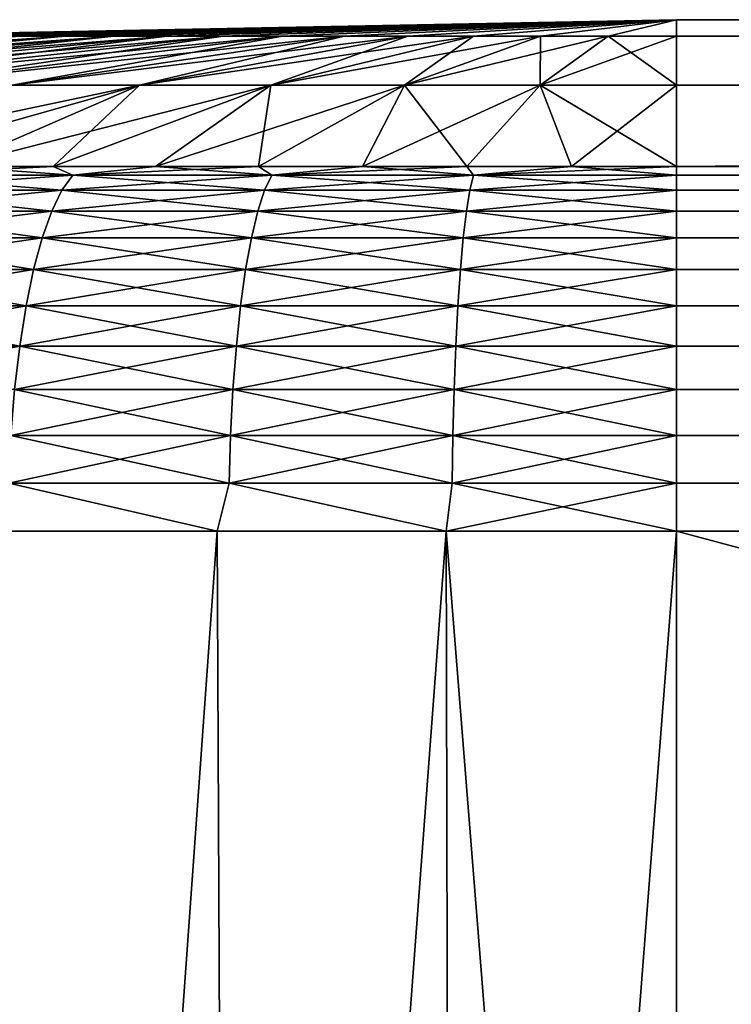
# Model space of a CAD drawing. Header units: metres. Extents: x -2 to 78, y -85 to 85.
# Tile 476 of 500: x 53.266 to 54.235, y 57.502 to 58.843. Entities that reach past the tile are written whole.
import ezdxf

# ---------------------------------------------------------------- set-up
doc = ezdxf.new("R2010")
doc.units = ezdxf.units.M
doc.layers.add('solid_20004802', color=7, linetype='CONTINUOUS')

msp = doc.modelspace()

# ---------------------------------------------------------------- linework, layer by layer
at = {"layer": 'solid_20004802'}
for points in [[(53.014221, 58.820332, -0.139199), (53.006737, 58.820332, -0.0465), (54.160625, 58.842567)], [(53.006737, 58.820332, -0.0465), (53.006737, 58.820332, 0.0465), (54.160625, 58.842567)], [(53.006737, 58.820332, 0.0465), (53.014221, 58.820332, 0.139199), (54.160625, 58.842567)], [(53.02914, 58.820332, -0.230994), (53.014221, 58.820332, -0.139199), (54.160625, 58.842567)], [(53.014221, 58.820332, 0.139199), (53.02914, 58.820332, 0.230994), (54.160625, 58.842567)], [(53.051395, 58.820332, -0.321292), (53.02914, 58.820332, -0.230994), (54.160625, 58.842567)], [(53.02914, 58.820332, 0.230994), (53.051395, 58.820332, 0.321292), (54.160625, 58.842567)], [(53.080845, 58.820332, -0.409506), (53.051395, 58.820332, -0.321292), (54.160625, 58.842567)], [(53.051395, 58.820332, 0.321292), (53.080845, 58.820332, 0.409506), (54.160625, 58.842567)], [(53.117298, 58.820332, -0.495064), (53.080845, 58.820332, -0.409506), (54.160625, 58.842567)], [(53.080845, 58.820332, 0.409506), (53.117298, 58.820332, 0.495064), (54.160625, 58.842567)], [(53.160519, 58.820332, -0.577412), (53.117298, 58.820332, -0.495064), (54.160625, 58.842567)], [(53.117298, 58.820332, 0.495064), (53.160519, 58.820332, 0.577412), (54.160625, 58.842567)], [(53.210224, 58.820332, -0.656015), (53.160519, 58.820332, -0.577412), (54.160625, 58.842567)], [(53.160519, 58.820332, 0.577412), (53.210224, 58.820332, 0.656015), (54.160625, 58.842567)], [(53.266094, 58.820332, -0.730363), (53.210224, 58.820332, -0.656015), (54.160625, 58.842567)], [(53.210224, 58.820332, 0.656015), (53.266094, 58.820332, 0.730363), (54.160625, 58.842567)], [(53.327763, 58.820332, -0.799975), (53.266094, 58.820332, -0.730363), (54.160625, 58.842567)], [(53.266094, 58.820332, 0.730363), (53.327763, 58.820332, 0.799975), (54.160625, 58.842567)], [(53.394836, 58.820332, -0.864398), (53.327763, 58.820332, -0.799975), (54.160625, 58.842567)], [(53.327763, 58.820332, 0.799975), (53.394836, 58.820332, 0.864398), (54.160625, 58.842567)], [(53.466873, 58.820332, -0.923216), (53.394836, 58.820332, -0.864398), (54.160625, 58.842567)], [(53.394836, 58.820332, 0.864398), (53.466873, 58.820332, 0.923216), (54.160625, 58.842567)], [(53.543411, 58.820332, -0.976046), (53.466873, 58.820332, -0.923216), (54.160625, 58.842567)], [(53.466873, 58.820332, 0.923216), (53.543411, 58.820332, 0.976046), (54.160625, 58.842567)], [(53.623951, 58.820332, -1.022546), (53.543411, 58.820332, -0.976046), (54.160625, 58.842567)], [(53.543411, 58.820332, 0.976046), (53.623951, 58.820332, 1.022546), (54.160625, 58.842567)], [(53.707973, 58.820332, -1.062414), (53.623951, 58.820332, -1.022546), (54.160625, 58.842567)], [(53.623951, 58.820332, 1.022546), (53.707973, 58.820332, 1.062414), (54.160625, 58.842567)], [(53.79493, 58.820332, -1.095393), (53.707973, 58.820332, -1.062414), (54.160625, 58.842567)], [(53.707973, 58.820332, 1.062414), (53.79493, 58.820332, 1.095393), (54.160625, 58.842567)], [(53.884258, 58.820332, -1.121267), (53.79493, 58.820332, -1.095393), (54.160625, 58.842567)], [(53.79493, 58.820332, 1.095393), (53.884258, 58.820332, 1.121267), (54.160625, 58.842567)], [(53.975376, 58.820332, -1.139869), (53.884258, 58.820332, -1.121267), (54.160625, 58.842567)], [(53.884258, 58.820332, 1.121267), (53.975376, 58.820332, 1.139869), (54.160625, 58.842567)], [(54.067699, 58.820332, -1.151079), (53.975376, 58.820332, -1.139869), (54.160625, 58.842567)], [(53.975376, 58.820332, 1.139869), (54.067699, 58.820332, 1.151079), (54.160625, 58.842567)], [(54.067699, 58.820332, -1.151079), (54.160625, 58.842567), (54.160625, 58.820332, -1.154824)], [(54.067699, 58.820332, 1.151079), (54.160625, 58.820332, 1.154824), (54.160625, 58.842567)], [(54.160625, 58.842567), (68.960625, 58.842567), (68.960625, 58.820332, -1.154824)], [(54.160625, 58.820332, 1.154824), (68.960625, 58.820332, 1.154824), (68.960625, 58.842567)], [(54.160625, 58.842567), (54.160625, 58.820332, 1.154824), (68.960625, 58.842567)], [(54.160625, 58.820332, -1.154824), (54.160625, 58.842567), (68.960625, 58.820332, -1.154824)], [(53.327763, 58.820332, -0.799975), (52.371994, 58.753571, -1.460372), (53.266094, 58.820332, -0.730363)], [(53.327763, 58.820332, -0.799975), (52.495304, 58.753571, -1.599561), (52.371994, 58.753571, -1.460372)], [(53.327763, 58.820332, 0.799975), (52.495304, 58.753571, 1.599561), (52.629417, 58.753571, 1.728377)], [(53.266094, 58.820332, 0.730363), (52.495304, 58.753571, 1.599561), (53.327763, 58.820332, 0.799975)], [(53.394836, 58.820332, -0.864398), (52.495304, 58.753571, -1.599561), (53.327763, 58.820332, -0.799975)], [(53.394836, 58.820332, -0.864398), (52.629417, 58.753571, -1.728377), (52.495304, 58.753571, -1.599561)], [(53.327763, 58.820332, 0.799975), (52.629417, 58.753571, 1.728377), (53.394836, 58.820332, 0.864398)], [(53.394836, 58.820332, 0.864398), (52.629417, 58.753571, 1.728377), (52.773457, 58.753571, 1.845984)], [(53.466873, 58.820332, -0.923216), (52.629417, 58.753571, -1.728377), (53.394836, 58.820332, -0.864398)], [(53.466873, 58.820332, -0.923216), (52.773457, 58.753571, -1.845984), (52.629417, 58.753571, -1.728377)], [(53.466873, 58.820332, 0.923216), (52.773457, 58.753571, 1.845984), (52.926495, 58.753571, 1.951618)], [(53.394836, 58.820332, 0.864398), (52.773457, 58.753571, 1.845984), (53.466873, 58.820332, 0.923216)], [(53.543411, 58.820332, -0.976046), (52.773457, 58.753571, -1.845984), (53.466873, 58.820332, -0.923216)], [(53.543411, 58.820332, -0.976046), (52.926495, 58.753571, -1.951618), (52.773457, 58.753571, -1.845984)], [(53.543411, 58.820332, 0.976046), (52.926495, 58.753571, 1.951618), (53.08754, 58.753571, 2.044596)], [(53.466873, 58.820332, 0.923216), (52.926495, 58.753571, 1.951618), (53.543411, 58.820332, 0.976046)], [(53.623951, 58.820332, -1.022546), (52.926495, 58.753571, -1.951618), (53.543411, 58.820332, -0.976046)], [(53.623951, 58.820332, -1.022546), (53.08754, 58.753571, -2.044596), (52.926495, 58.753571, -1.951618)], [(53.623951, 58.820332, 1.022546), (53.08754, 58.753571, 2.044596), (53.255539, 58.753571, 2.124313)], [(53.543411, 58.820332, 0.976046), (53.08754, 58.753571, 2.044596), (53.623951, 58.820332, 1.022546)], [(53.707973, 58.820332, -1.062414), (53.08754, 58.753571, -2.044596), (53.623951, 58.820332, -1.022546)], [(53.707973, 58.820332, -1.062414), (53.255539, 58.753571, -2.124313), (53.08754, 58.753571, -2.044596)], [(53.707973, 58.820332, 1.062414), (53.255539, 58.753571, 2.124313), (53.429409, 58.753571, 2.190254)], [(53.623951, 58.820332, 1.022546), (53.255539, 58.753571, 2.124313), (53.707973, 58.820332, 1.062414)], [(53.79493, 58.820332, -1.095393), (53.255539, 58.753571, -2.124313), (53.707973, 58.820332, -1.062414)], [(53.79493, 58.820332, -1.095393), (53.429409, 58.753571, -2.190254), (53.255539, 58.753571, -2.124313)], [(53.79493, 58.820332, 1.095393), (53.429409, 58.753571, 2.190254), (53.608025, 58.753571, 2.24199)], [(53.707973, 58.820332, 1.062414), (53.429409, 58.753571, 2.190254), (53.79493, 58.820332, 1.095393)], [(53.884258, 58.820332, -1.121267), (53.429409, 58.753571, -2.190254), (53.79493, 58.820332, -1.095393)], [(53.884258, 58.820332, -1.121267), (53.608025, 58.753571, -2.24199), (53.429409, 58.753571, -2.190254)], [(53.884258, 58.820332, 1.121267), (53.608025, 58.753571, 2.24199), (53.790222, 58.753571, 2.279186)], [(53.79493, 58.820332, 1.095393), (53.608025, 58.753571, 2.24199), (53.884258, 58.820332, 1.121267)], [(53.975376, 58.820332, -1.139869), (53.608025, 58.753571, -2.24199), (53.884258, 58.820332, -1.121267)], [(53.975376, 58.820332, -1.139869), (53.790222, 58.753571, -2.279186), (53.608025, 58.753571, -2.24199)], [(53.975376, 58.820332, 1.139869), (53.790222, 58.753571, 2.279186), (53.974819, 58.753571, 2.3016)], [(53.884258, 58.820332, 1.121267), (53.790222, 58.753571, 2.279186), (53.975376, 58.820332, 1.139869)], [(54.067699, 58.820332, -1.151079), (53.790222, 58.753571, -2.279186), (53.975376, 58.820332, -1.139869)], [(54.067699, 58.820332, -1.151079), (53.974819, 58.753571, -2.3016), (53.790222, 58.753571, -2.279186)], [(53.975376, 58.820332, 1.139869), (53.974819, 58.753571, 2.3016), (54.067699, 58.820332, 1.151079)], [(54.067699, 58.820332, -1.151079), (54.160625, 58.820332, -1.154824), (53.974819, 58.753571, -2.3016)], [(53.974819, 58.753571, -2.3016), (54.160625, 58.820332, -1.154824), (54.160625, 58.753571, -2.309088)], [(54.067699, 58.820332, 1.151079), (53.974819, 58.753571, 2.3016), (54.160625, 58.753571, 2.309088)], [(54.067699, 58.820332, 1.151079), (54.160625, 58.753571, 2.309088), (54.160625, 58.820332, 1.154824)], [(54.160625, 58.820332, -1.154824), (68.960625, 58.820332, -1.154824), (68.960625, 58.753571, -2.309088)], [(54.160625, 58.753571, 2.309088), (68.960625, 58.753571, 2.309088), (68.960625, 58.820332, 1.154824)], [(54.160625, 58.820332, 1.154824), (54.160625, 58.753571, 2.309088), (68.960625, 58.820332, 1.154824)], [(54.160625, 58.753571, -2.309088), (54.160625, 58.820332, -1.154824), (68.960625, 58.753571, -2.309088)], [(53.255539, 58.753571, -2.124313), (53.429409, 58.753571, -2.190254), (52.903751, 58.642647, -3.221095)], [(53.429409, 58.753571, -2.190254), (53.037933, 58.642647, -3.270283), (52.903751, 58.642647, -3.221095)], [(53.429409, 58.753571, 2.190254), (53.255539, 58.753571, 2.124313), (53.037933, 58.642647, 3.270283)], [(53.429409, 58.753571, 2.190254), (53.037933, 58.642647, 3.270283), (53.174038, 58.642647, 3.313885)], [(53.429409, 58.753571, -2.190254), (53.174038, 58.642647, -3.313885), (53.037933, 58.642647, -3.270283)], [(53.429409, 58.753571, 2.190254), (53.174038, 58.642647, 3.313885), (53.311829, 58.642647, 3.351825)], [(53.429409, 58.753571, -2.190254), (53.608025, 58.753571, -2.24199), (53.174038, 58.642647, -3.313885)], [(53.608025, 58.753571, -2.24199), (53.311829, 58.642647, -3.351825), (53.174038, 58.642647, -3.313885)], [(53.608025, 58.753571, 2.24199), (53.429409, 58.753571, 2.190254), (53.311829, 58.642647, 3.351825)], [(53.608025, 58.753571, 2.24199), (53.311829, 58.642647, 3.351825), (53.451065, 58.642647, 3.384038)], [(53.608025, 58.753571, -2.24199), (53.451065, 58.642647, -3.384038), (53.311829, 58.642647, -3.351825)], [(53.608025, 58.753571, 2.24199), (53.451065, 58.642647, 3.384038), (53.591518, 58.642647, 3.41047)], [(53.608025, 58.753571, -2.24199), (53.790222, 58.753571, -2.279186), (53.451065, 58.642647, -3.384038)], [(53.790222, 58.753571, -2.279186), (53.591518, 58.642647, -3.41047), (53.451065, 58.642647, -3.384038)], [(53.790222, 58.753571, 2.279186), (53.608025, 58.753571, 2.24199), (53.591518, 58.642647, 3.41047)], [(53.790222, 58.753571, 2.279186), (53.591518, 58.642647, 3.41047), (53.732941, 58.642647, 3.431075)], [(53.790222, 58.753571, -2.279186), (53.732941, 58.642647, -3.431075), (53.591518, 58.642647, -3.41047)], [(53.790222, 58.753571, 2.279186), (53.732941, 58.642647, 3.431075), (53.875095, 58.642647, 3.445817)], [(53.790222, 58.753571, -2.279186), (53.974819, 58.753571, -2.3016), (53.732941, 58.642647, -3.431075)], [(53.974819, 58.753571, -2.3016), (53.875095, 58.642647, -3.445817), (53.732941, 58.642647, -3.431075)], [(53.974819, 58.753571, 2.3016), (53.790222, 58.753571, 2.279186), (53.875095, 58.642647, 3.445817)], [(53.974819, 58.753571, 2.3016), (53.875095, 58.642647, 3.445817), (54.017738, 58.642647, 3.454674)], [(53.974819, 58.753571, -2.3016), (54.017738, 58.642647, -3.454674), (53.875095, 58.642647, -3.445817)], [(53.974819, 58.753571, -2.3016), (54.160625, 58.753571, -2.309088), (54.017738, 58.642647, -3.454674)], [(53.974819, 58.753571, 2.3016), (54.160625, 58.642647, 3.457627), (54.160625, 58.753571, 2.309088)], [(53.974819, 58.753571, 2.3016), (54.017738, 58.642647, 3.454674), (54.160625, 58.642647, 3.457627)], [(54.017738, 58.642647, -3.454674), (54.160625, 58.753571, -2.309088), (54.160625, 58.642647, -3.457627)], [(54.160625, 58.753571, -2.309088), (68.960625, 58.753571, -2.309088), (68.960625, 58.642647, -3.457627)], [(54.160625, 58.753571, -2.309088), (68.960625, 58.642647, -3.457627), (54.160625, 58.642647, -3.457627)], [(54.160625, 58.642647, 3.457627), (68.960625, 58.642647, 3.457627), (68.960625, 58.753571, 2.309088)], [(54.160625, 58.753571, 2.309088), (54.160625, 58.642647, 3.457627), (68.960625, 58.753571, 2.309088)], [(53.072067, 58.630707, 3.35023), (53.33828, 58.630707, 3.42531), (53.174038, 58.642647, 3.313885)], [(53.33828, 58.630707, -3.42531), (53.072067, 58.630707, -3.35023), (53.311829, 58.642647, -3.351825)], [(53.072067, 58.630707, -3.35023), (53.174038, 58.642647, -3.313885), (53.311829, 58.642647, -3.351825)], [(53.33828, 58.630707, 3.42531), (53.311829, 58.642647, 3.351825), (53.174038, 58.642647, 3.313885)], [(53.33828, 58.630707, 3.42531), (53.451065, 58.642647, 3.384038), (53.311829, 58.642647, 3.351825)], [(53.33828, 58.630707, -3.42531), (53.311829, 58.642647, -3.351825), (53.451065, 58.642647, -3.384038)], [(53.33828, 58.630707, 3.42531), (53.609562, 58.630707, 3.479271), (53.451065, 58.642647, 3.384038)], [(53.33828, 58.630707, -3.42531), (53.451065, 58.642647, -3.384038), (53.591518, 58.642647, -3.41047)], [(53.609562, 58.630707, -3.479271), (53.33828, 58.630707, -3.42531), (53.591518, 58.642647, -3.41047)], [(53.609562, 58.630707, 3.479271), (53.591518, 58.642647, 3.41047), (53.451065, 58.642647, 3.384038)], [(53.609562, 58.630707, 3.479271), (53.732941, 58.642647, 3.431075), (53.591518, 58.642647, 3.41047)], [(53.609562, 58.630707, -3.479271), (53.591518, 58.642647, -3.41047), (53.732941, 58.642647, -3.431075)], [(53.609562, 58.630707, 3.479271), (53.884243, 58.630707, 3.511781), (53.732941, 58.642647, 3.431075)], [(53.884243, 58.630707, -3.511781), (53.609562, 58.630707, -3.479271), (53.875095, 58.642647, -3.445817)], [(53.609562, 58.630707, -3.479271), (53.732941, 58.642647, -3.431075), (53.875095, 58.642647, -3.445817)], [(53.884243, 58.630707, 3.511781), (53.875095, 58.642647, 3.445817), (53.732941, 58.642647, 3.431075)], [(53.884243, 58.630707, 3.511781), (54.017738, 58.642647, 3.454674), (53.875095, 58.642647, 3.445817)], [(53.884243, 58.630707, -3.511781), (53.875095, 58.642647, -3.445817), (54.017738, 58.642647, -3.454674)], [(53.884243, 58.630707, 3.511781), (54.160625, 58.630707, 3.52264), (54.017738, 58.642647, 3.454674)], [(53.884243, 58.630707, -3.511781), (54.160625, 58.642647, -3.457627), (54.160625, 58.630707, -3.52264)], [(53.884243, 58.630707, -3.511781), (54.017738, 58.642647, -3.454674), (54.160625, 58.642647, -3.457627)], [(54.017738, 58.642647, 3.454674), (54.160625, 58.630707, 3.52264), (54.160625, 58.642647, 3.457627)], [(54.160625, 58.642647, -3.457627), (68.960625, 58.642647, -3.457627), (68.960625, 58.630707, -3.52264)], [(54.160625, 58.630707, -3.52264), (54.160625, 58.642647, -3.457627), (68.960625, 58.630707, -3.52264)], [(54.160625, 58.630707, 3.52264), (68.960625, 58.630707, 3.52264), (68.960625, 58.642647, 3.457627)], [(54.160625, 58.642647, 3.457627), (54.160625, 58.630707, 3.52264), (68.960625, 58.642647, 3.457627)], [(53.052624, 58.610268, -3.410082), (53.072067, 58.630707, -3.35023), (53.33828, 58.630707, -3.42531)], [(53.052624, 58.610268, 3.410082), (53.323589, 58.610268, 3.486502), (53.072067, 58.630707, 3.35023)], [(53.323589, 58.610268, -3.486502), (53.052624, 58.610268, -3.410082), (53.33828, 58.630707, -3.42531)], [(53.323589, 58.610268, 3.486502), (53.33828, 58.630707, 3.42531), (53.072067, 58.630707, 3.35023)], [(53.323589, 58.610268, -3.486502), (53.33828, 58.630707, -3.42531), (53.609562, 58.630707, -3.479271)], [(53.599716, 58.610268, -3.541428), (53.323589, 58.610268, -3.486502), (53.609562, 58.630707, -3.479271)], [(53.323589, 58.610268, 3.486502), (53.599716, 58.610268, 3.541428), (53.33828, 58.630707, 3.42531)], [(53.599716, 58.610268, 3.541428), (53.609562, 58.630707, 3.479271), (53.33828, 58.630707, 3.42531)], [(53.879303, 58.610268, -3.574519), (53.599716, 58.610268, -3.541428), (53.884243, 58.630707, -3.511781)], [(53.599716, 58.610268, -3.541428), (53.609562, 58.630707, -3.479271), (53.884243, 58.630707, -3.511781)], [(53.599716, 58.610268, 3.541428), (53.879303, 58.610268, 3.574519), (53.609562, 58.630707, 3.479271)], [(53.879303, 58.610268, 3.574519), (53.884243, 58.630707, 3.511781), (53.609562, 58.630707, 3.479271)], [(53.879303, 58.610268, 3.574519), (54.160625, 58.610268, 3.585572), (53.884243, 58.630707, 3.511781)], [(53.879303, 58.610268, -3.574519), (54.160625, 58.630707, -3.52264), (54.160625, 58.610268, -3.585572)], [(53.879303, 58.610268, -3.574519), (53.884243, 58.630707, -3.511781), (54.160625, 58.630707, -3.52264)], [(53.884243, 58.630707, 3.511781), (54.160625, 58.610268, 3.585572), (54.160625, 58.630707, 3.52264)], [(54.160625, 58.630707, -3.52264), (68.960625, 58.630707, -3.52264), (68.960625, 58.610268, -3.585572)], [(54.160625, 58.610268, 3.585572), (68.960625, 58.610268, 3.585572), (68.960625, 58.630707, 3.52264)], [(54.160625, 58.630707, 3.52264), (54.160625, 58.610268, 3.585572), (68.960625, 58.630707, 3.52264)], [(54.160625, 58.610268, -3.585572), (54.160625, 58.630707, -3.52264), (68.960625, 58.610268, -3.585572)], [(53.03418, 58.581699, -3.466842), (53.052624, 58.610268, -3.410082), (53.323589, 58.610268, -3.486502)], [(53.309658, 58.581699, -3.544535), (53.03418, 58.581699, -3.466842), (53.323589, 58.610268, -3.486502)], [(53.03418, 58.581699, 3.466842), (53.309658, 58.581699, 3.544535), (53.052624, 58.610268, 3.410082)], [(53.309658, 58.581699, 3.544535), (53.323589, 58.610268, 3.486502), (53.052624, 58.610268, 3.410082)], [(53.590382, 58.581699, -3.600374), (53.309658, 58.581699, -3.544535), (53.599716, 58.610268, -3.541428)], [(53.309658, 58.581699, -3.544535), (53.323589, 58.610268, -3.486502), (53.599716, 58.610268, -3.541428)], [(53.309658, 58.581699, 3.544535), (53.590382, 58.581699, 3.600374), (53.323589, 58.610268, 3.486502)], [(53.590382, 58.581699, 3.600374), (53.599716, 58.610268, 3.541428), (53.323589, 58.610268, 3.486502)], [(53.874622, 58.581699, -3.634017), (53.590382, 58.581699, -3.600374), (53.879303, 58.610268, -3.574519)], [(53.590382, 58.581699, -3.600374), (53.599716, 58.610268, -3.541428), (53.879303, 58.610268, -3.574519)], [(53.590382, 58.581699, 3.600374), (53.874622, 58.581699, 3.634017), (53.599716, 58.610268, 3.541428)], [(53.874622, 58.581699, 3.634017), (53.879303, 58.610268, 3.574519), (53.599716, 58.610268, 3.541428)], [(53.874622, 58.581699, 3.634017), (54.160625, 58.581699, 3.645254), (53.879303, 58.610268, 3.574519)], [(53.874622, 58.581699, -3.634017), (54.160625, 58.610268, -3.585572), (54.160625, 58.581699, -3.645254)], [(53.874622, 58.581699, -3.634017), (53.879303, 58.610268, -3.574519), (54.160625, 58.610268, -3.585572)], [(53.879303, 58.610268, 3.574519), (54.160625, 58.581699, 3.645254), (54.160625, 58.610268, 3.585572)], [(54.160625, 58.610268, -3.585572), (68.960625, 58.610268, -3.585572), (68.960625, 58.581699, -3.645254)], [(54.160625, 58.581699, -3.645254), (54.160625, 58.610268, -3.585572), (68.960625, 58.581699, -3.645254)], [(54.160625, 58.581699, 3.645254), (68.960625, 58.581699, 3.645254), (68.960625, 58.610268, 3.585572)], [(54.160625, 58.610268, 3.585572), (54.160625, 58.581699, 3.645254), (68.960625, 58.610268, 3.585572)], [(53.296726, 58.545498, -3.598391), (53.017063, 58.545498, -3.519518), (53.309658, 58.581699, -3.544535)], [(53.017063, 58.545498, -3.519518), (53.03418, 58.581699, -3.466842), (53.309658, 58.581699, -3.544535)], [(53.017063, 58.545498, 3.519518), (53.296726, 58.545498, 3.598391), (53.03418, 58.581699, 3.466842)], [(53.296726, 58.545498, 3.598391), (53.309658, 58.581699, 3.544535), (53.03418, 58.581699, 3.466842)], [(53.296726, 58.545498, -3.598391), (53.309658, 58.581699, -3.544535), (53.590382, 58.581699, -3.600374)], [(53.581718, 58.545498, -3.655079), (53.296726, 58.545498, -3.598391), (53.590382, 58.581699, -3.600374)], [(53.296726, 58.545498, 3.598391), (53.581718, 58.545498, 3.655079), (53.309658, 58.581699, 3.544535)], [(53.581718, 58.545498, 3.655079), (53.590382, 58.581699, 3.600374), (53.309658, 58.581699, 3.544535)], [(53.870277, 58.545498, -3.689232), (53.581718, 58.545498, -3.655079), (53.874622, 58.581699, -3.634017)], [(53.581718, 58.545498, -3.655079), (53.590382, 58.581699, -3.600374), (53.874622, 58.581699, -3.634017)], [(53.581718, 58.545498, 3.655079), (53.870277, 58.545498, 3.689232), (53.590382, 58.581699, 3.600374)], [(53.870277, 58.545498, 3.689232), (53.874622, 58.581699, 3.634017), (53.590382, 58.581699, 3.600374)], [(53.870277, 58.545498, -3.689232), (53.874622, 58.581699, -3.634017), (54.160625, 58.581699, -3.645254)], [(53.870277, 58.545498, 3.689232), (54.160625, 58.545498, 3.70064), (53.874622, 58.581699, 3.634017)], [(53.870277, 58.545498, -3.689232), (54.160625, 58.581699, -3.645254), (54.160625, 58.545498, -3.70064)], [(53.874622, 58.581699, 3.634017), (54.160625, 58.545498, 3.70064), (54.160625, 58.581699, 3.645254)], [(54.160625, 58.581699, -3.645254), (68.960625, 58.581699, -3.645254), (68.960625, 58.545498, -3.70064)], [(54.160625, 58.545498, -3.70064), (54.160625, 58.581699, -3.645254), (68.960625, 58.545498, -3.70064)], [(54.160625, 58.545498, 3.70064), (68.960625, 58.545498, 3.70064), (68.960625, 58.581699, 3.645254)], [(54.160625, 58.581699, 3.645254), (54.160625, 58.545498, 3.70064), (68.960625, 58.581699, 3.645254)], [(53.285027, 58.502304, -3.647128), (53.001575, 58.502304, -3.567187), (53.296726, 58.545498, -3.598391)], [(53.001575, 58.502304, -3.567187), (53.017063, 58.545498, -3.519518), (53.296726, 58.545498, -3.598391)], [(53.001575, 58.502304, 3.567187), (53.285027, 58.502304, 3.647128), (53.017063, 58.545498, 3.519518)], [(53.285027, 58.502304, 3.647128), (53.296726, 58.545498, 3.598391), (53.017063, 58.545498, 3.519518)], [(53.573875, 58.502304, -3.704584), (53.285027, 58.502304, -3.647128), (53.581718, 58.545498, -3.655079)], [(53.285027, 58.502304, -3.647128), (53.296726, 58.545498, -3.598391), (53.581718, 58.545498, -3.655079)], [(53.285027, 58.502304, 3.647128), (53.573875, 58.502304, 3.704584), (53.296726, 58.545498, 3.598391)], [(53.573875, 58.502304, 3.704584), (53.581718, 58.545498, 3.655079), (53.296726, 58.545498, 3.598391)], [(53.866344, 58.502304, -3.7392), (53.573875, 58.502304, -3.704584), (53.870277, 58.545498, -3.689232)], [(53.573875, 58.502304, -3.704584), (53.581718, 58.545498, -3.655079), (53.870277, 58.545498, -3.689232)], [(53.573875, 58.502304, 3.704584), (53.866344, 58.502304, 3.7392), (53.581718, 58.545498, 3.655079)], [(53.866344, 58.502304, 3.7392), (53.870277, 58.545498, 3.689232), (53.581718, 58.545498, 3.655079)], [(53.866344, 58.502304, -3.7392), (53.870277, 58.545498, -3.689232), (54.160625, 58.545498, -3.70064)], [(53.866344, 58.502304, -3.7392), (54.160625, 58.545498, -3.70064), (54.160625, 58.502304, -3.750762)], [(53.866344, 58.502304, 3.7392), (54.160625, 58.502304, 3.750762), (53.870277, 58.545498, 3.689232)], [(53.870277, 58.545498, 3.689232), (54.160625, 58.502304, 3.750762), (54.160625, 58.545498, 3.70064)], [(54.160625, 58.545498, -3.70064), (68.960625, 58.545498, -3.70064), (68.960625, 58.502304, -3.750762)], [(54.160625, 58.502304, -3.750762), (54.160625, 58.545498, -3.70064), (68.960625, 58.502304, -3.750762)], [(54.160625, 58.502304, 3.750762), (68.960625, 58.502304, 3.750762), (68.960625, 58.545498, 3.70064)], [(54.160625, 58.545498, 3.70064), (54.160625, 58.502304, 3.750762), (68.960625, 58.545498, 3.70064)], [(53.274761, 58.452866, -3.689892), (52.987984, 58.452866, -3.609013), (53.285027, 58.502304, -3.647128)], [(52.987984, 58.452866, -3.609013), (53.001575, 58.502304, -3.567187), (53.285027, 58.502304, -3.647128)], [(52.987984, 58.452866, 3.609013), (53.274761, 58.452866, 3.689892), (53.001575, 58.502304, 3.567187)], [(53.274761, 58.452866, 3.689892), (53.285027, 58.502304, 3.647128), (53.001575, 58.502304, 3.567187)], [(53.566998, 58.452866, -3.748021), (53.274761, 58.452866, -3.689892), (53.573875, 58.502304, -3.704584)], [(53.274761, 58.452866, -3.689892), (53.285027, 58.502304, -3.647128), (53.573875, 58.502304, -3.704584)], [(53.274761, 58.452866, 3.689892), (53.566998, 58.452866, 3.748021), (53.285027, 58.502304, 3.647128)], [(53.566998, 58.452866, 3.748021), (53.573875, 58.502304, 3.704584), (53.285027, 58.502304, 3.647128)], [(53.862892, 58.452866, -3.783043), (53.566998, 58.452866, -3.748021), (53.866344, 58.502304, -3.7392)], [(53.566998, 58.452866, -3.748021), (53.573875, 58.502304, -3.704584), (53.866344, 58.502304, -3.7392)], [(53.566998, 58.452866, 3.748021), (53.862892, 58.452866, 3.783043), (53.573875, 58.502304, 3.704584)], [(53.862892, 58.452866, 3.783043), (53.866344, 58.502304, 3.7392), (53.573875, 58.502304, 3.704584)], [(53.862892, 58.452866, -3.783043), (53.866344, 58.502304, -3.7392), (54.160625, 58.502304, -3.750762)], [(53.862892, 58.452866, -3.783043), (54.160625, 58.502304, -3.750762), (54.160625, 58.452866, -3.794741)], [(53.862892, 58.452866, 3.783043), (54.160625, 58.452866, 3.794741), (53.866344, 58.502304, 3.7392)], [(53.866344, 58.502304, 3.7392), (54.160625, 58.452866, 3.794741), (54.160625, 58.502304, 3.750762)], [(54.160625, 58.502304, -3.750762), (68.960625, 58.502304, -3.750762), (68.960625, 58.452866, -3.794741)], [(54.160625, 58.452866, -3.794741), (54.160625, 58.502304, -3.750762), (68.960625, 58.452866, -3.794741)], [(54.160625, 58.452866, 3.794741), (68.960625, 58.452866, 3.794741), (68.960625, 58.502304, 3.750762)], [(54.160625, 58.502304, 3.750762), (54.160625, 58.452866, 3.794741), (68.960625, 58.502304, 3.750762)], [(52.976532, 58.398056, -3.644265), (52.987984, 58.452866, -3.609013), (53.274761, 58.452866, -3.689892)], [(52.976532, 58.398056, 3.644265), (53.266106, 58.398056, 3.725934), (52.987984, 58.452866, 3.609013)], [(53.266106, 58.398056, -3.725934), (52.976532, 58.398056, -3.644265), (53.274761, 58.452866, -3.689892)], [(53.266106, 58.398056, 3.725934), (53.274761, 58.452866, 3.689892), (52.987984, 58.452866, 3.609013)], [(53.266106, 58.398056, -3.725934), (53.274761, 58.452866, -3.689892), (53.566998, 58.452866, -3.748021)], [(53.266106, 58.398056, 3.725934), (53.561199, 58.398056, 3.784631), (53.274761, 58.452866, 3.689892)], [(53.561199, 58.398056, -3.784631), (53.266106, 58.398056, -3.725934), (53.566998, 58.452866, -3.748021)], [(53.561199, 58.398056, 3.784631), (53.566998, 58.452866, 3.748021), (53.274761, 58.452866, 3.689892)], [(53.859985, 58.398056, -3.819995), (53.561199, 58.398056, -3.784631), (53.862892, 58.452866, -3.783043)], [(53.561199, 58.398056, -3.784631), (53.566998, 58.452866, -3.748021), (53.862892, 58.452866, -3.783043)], [(53.561199, 58.398056, 3.784631), (53.859985, 58.398056, 3.819995), (53.566998, 58.452866, 3.748021)], [(53.859985, 58.398056, 3.819995), (53.862892, 58.452866, 3.783043), (53.566998, 58.452866, 3.748021)], [(53.859985, 58.398056, -3.819995), (53.862892, 58.452866, -3.783043), (54.160625, 58.452866, -3.794741)], [(53.859985, 58.398056, -3.819995), (54.160625, 58.452866, -3.794741), (54.160625, 58.398056, -3.831807)], [(53.859985, 58.398056, 3.819995), (54.160625, 58.398056, 3.831807), (53.862892, 58.452866, 3.783043)], [(53.862892, 58.452866, 3.783043), (54.160625, 58.398056, 3.831807), (54.160625, 58.452866, 3.794741)], [(54.160625, 58.452866, -3.794741), (68.960625, 58.452866, -3.794741), (68.960625, 58.398056, -3.831807)], [(54.160625, 58.398056, -3.831807), (54.160625, 58.452866, -3.794741), (68.960625, 58.398056, -3.831807)], [(54.160625, 58.398056, 3.831807), (68.960625, 58.398056, 3.831807), (68.960625, 58.452866, 3.794741)], [(54.160625, 58.452866, 3.794741), (54.160625, 58.398056, 3.831807), (68.960625, 58.452866, 3.794741)], [(53.25922, 58.338833, -3.754623), (52.967415, 58.338833, -3.672325), (53.266106, 58.398056, -3.725934)], [(52.967415, 58.338833, -3.672325), (52.976532, 58.398056, -3.644265), (53.266106, 58.398056, -3.725934)], [(53.25922, 58.338833, 3.754623), (53.266106, 58.398056, 3.725934), (52.976532, 58.398056, 3.644265)], [(53.556583, 58.338833, -3.813772), (53.25922, 58.338833, -3.754623), (53.561199, 58.398056, -3.784631)], [(53.25922, 58.338833, -3.754623), (53.266106, 58.398056, -3.725934), (53.561199, 58.398056, -3.784631)], [(53.25922, 58.338833, 3.754623), (53.556583, 58.338833, 3.813772), (53.266106, 58.398056, 3.725934)], [(53.556583, 58.338833, 3.813772), (53.561199, 58.398056, 3.784631), (53.266106, 58.398056, 3.725934)], [(53.85767, 58.338833, -3.849408), (53.556583, 58.338833, -3.813772), (53.859985, 58.398056, -3.819995)], [(53.556583, 58.338833, -3.813772), (53.561199, 58.398056, -3.784631), (53.859985, 58.398056, -3.819995)], [(53.556583, 58.338833, 3.813772), (53.85767, 58.338833, 3.849408), (53.561199, 58.398056, 3.784631)], [(53.85767, 58.338833, 3.849408), (53.859985, 58.398056, 3.819995), (53.561199, 58.398056, 3.784631)], [(53.85767, 58.338833, -3.849408), (53.859985, 58.398056, -3.819995), (54.160625, 58.398056, -3.831807)], [(53.85767, 58.338833, -3.849408), (54.160625, 58.398056, -3.831807), (54.160625, 58.338833, -3.861311)], [(53.85767, 58.338833, 3.849408), (54.160625, 58.338833, 3.861311), (53.859985, 58.398056, 3.819995)], [(53.859985, 58.398056, 3.819995), (54.160625, 58.338833, 3.861311), (54.160625, 58.398056, 3.831807)], [(54.160625, 58.398056, -3.831807), (68.960625, 58.398056, -3.831807), (68.960625, 58.338833, -3.861311)], [(54.160625, 58.338833, -3.861311), (54.160625, 58.398056, -3.831807), (68.960625, 58.338833, -3.861311)], [(54.160625, 58.338833, 3.861311), (68.960625, 58.338833, 3.861311), (68.960625, 58.398056, 3.831807)], [(54.160625, 58.398056, 3.831807), (54.160625, 58.338833, 3.861311), (68.960625, 58.398056, 3.831807)], [(53.55323, 58.27623, -3.834934), (53.254219, 58.27623, -3.775457), (53.556583, 58.338833, -3.813772)], [(53.254219, 58.27623, -3.775457), (53.25922, 58.338833, -3.754623), (53.556583, 58.338833, -3.813772)], [(53.254219, 58.27623, 3.775457), (53.55323, 58.27623, 3.834934), (53.25922, 58.338833, 3.754623)], [(53.55323, 58.27623, 3.834934), (53.556583, 58.338833, 3.813772), (53.25922, 58.338833, 3.754623)], [(53.855988, 58.27623, -3.870768), (53.55323, 58.27623, -3.834934), (53.85767, 58.338833, -3.849408)], [(53.55323, 58.27623, -3.834934), (53.556583, 58.338833, -3.813772), (53.85767, 58.338833, -3.849408)], [(53.55323, 58.27623, 3.834934), (53.855988, 58.27623, 3.870768), (53.556583, 58.338833, 3.813772)], [(53.855988, 58.27623, 3.870768), (53.85767, 58.338833, 3.849408), (53.556583, 58.338833, 3.813772)], [(53.855988, 58.27623, -3.870768), (53.85767, 58.338833, -3.849408), (54.160625, 58.338833, -3.861311)], [(53.855988, 58.27623, -3.870768), (54.160625, 58.338833, -3.861311), (54.160625, 58.27623, -3.882737)], [(53.855988, 58.27623, 3.870768), (54.160625, 58.27623, 3.882737), (53.85767, 58.338833, 3.849408)], [(53.85767, 58.338833, 3.849408), (54.160625, 58.27623, 3.882737), (54.160625, 58.338833, 3.861311)], [(54.160625, 58.338833, -3.861311), (68.960625, 58.338833, -3.861311), (68.960625, 58.27623, -3.882737)], [(54.160625, 58.27623, -3.882737), (54.160625, 58.338833, -3.861311), (68.960625, 58.27623, -3.882737)], [(54.160625, 58.27623, 3.882737), (68.960625, 58.27623, 3.882737), (68.960625, 58.338833, 3.861311)], [(54.160625, 58.338833, 3.861311), (54.160625, 58.27623, 3.882737), (68.960625, 58.338833, 3.861311)], [(53.254219, 58.27623, 3.775457), (53.25119, 58.211346, 3.78807), (53.551201, 58.211346, 3.847746)], [(53.55323, 58.27623, -3.834934), (53.25119, 58.211346, -3.78807), (53.254219, 58.27623, -3.775457)], [(53.55323, 58.27623, -3.834934), (53.551201, 58.211346, -3.847746), (53.25119, 58.211346, -3.78807)], [(53.254219, 58.27623, 3.775457), (53.551201, 58.211346, 3.847746), (53.55323, 58.27623, 3.834934)], [(53.55323, 58.27623, 3.834934), (53.551201, 58.211346, 3.847746), (53.854973, 58.211346, 3.8837)], [(53.855988, 58.27623, -3.870768), (53.551201, 58.211346, -3.847746), (53.55323, 58.27623, -3.834934)], [(53.855988, 58.27623, -3.870768), (53.854973, 58.211346, -3.8837), (53.551201, 58.211346, -3.847746)], [(53.55323, 58.27623, 3.834934), (53.854973, 58.211346, 3.8837), (53.855988, 58.27623, 3.870768)], [(53.855988, 58.27623, -3.870768), (54.160625, 58.27623, -3.882737), (53.854973, 58.211346, -3.8837)], [(53.854973, 58.211346, -3.8837), (54.160625, 58.27623, -3.882737), (54.160625, 58.211346, -3.895709)], [(53.855988, 58.27623, 3.870768), (53.854973, 58.211346, 3.8837), (54.160625, 58.211346, 3.895709)], [(53.855988, 58.27623, 3.870768), (54.160625, 58.211346, 3.895709), (54.160625, 58.27623, 3.882737)], [(54.160625, 58.211346, 3.895709), (68.960625, 58.211346, 3.895709), (68.960625, 58.27623, 3.882737)], [(54.160625, 58.27623, -3.882737), (68.960625, 58.27623, -3.882737), (68.960625, 58.211346, -3.895709)], [(54.160625, 58.211346, -3.895709), (54.160625, 58.27623, -3.882737), (68.960625, 58.211346, -3.895709)], [(54.160625, 58.27623, 3.882737), (54.160625, 58.211346, 3.895709), (68.960625, 58.27623, 3.882737)], [(53.25119, 58.211346, -3.78807), (53.535019, 58.145981, -3.849496), (53.227295, 58.145981, -3.786673)], [(53.25119, 58.211346, 3.78807), (53.227295, 58.145981, 3.786673), (53.535019, 58.145981, 3.849496)], [(53.25119, 58.211346, -3.78807), (53.551201, 58.211346, -3.847746), (53.535019, 58.145981, -3.849496)], [(53.551201, 58.211346, 3.847746), (53.25119, 58.211346, 3.78807), (53.535019, 58.145981, 3.849496)], [(53.551201, 58.211346, -3.847746), (53.846806, 58.145981, -3.887353), (53.535019, 58.145981, -3.849496)], [(53.551201, 58.211346, 3.847746), (53.535019, 58.145981, 3.849496), (53.846806, 58.145981, 3.887353)], [(53.551201, 58.211346, -3.847746), (53.854973, 58.211346, -3.8837), (53.846806, 58.145981, -3.887353)], [(53.854973, 58.211346, 3.8837), (53.551201, 58.211346, 3.847746), (53.846806, 58.145981, 3.887353)], [(53.854973, 58.211346, 3.8837), (53.846806, 58.145981, 3.887353), (54.160625, 58.145981, 3.9)], [(54.160625, 58.211346, -3.895709), (54.160625, 58.145981, -3.9), (53.846806, 58.145981, -3.887353)], [(53.854973, 58.211346, -3.8837), (54.160625, 58.211346, -3.895709), (53.846806, 58.145981, -3.887353)], [(53.854973, 58.211346, 3.8837), (54.160625, 58.145981, 3.9), (54.160625, 58.211346, 3.895709)], [(54.160625, 58.211346, -3.895709), (68.960625, 58.211346, -3.895709), (68.960625, 58.145981, -3.9)], [(54.160625, 58.211346, -3.895709), (68.960625, 58.145981, -3.9), (54.160625, 58.145981, -3.9)], [(54.160625, 58.145981, 3.9), (68.960625, 58.145981, 3.9), (68.960625, 58.211346, 3.895709)], [(54.160625, 58.211346, 3.895709), (54.160625, 58.145981, 3.9), (68.960625, 58.211346, 3.895709)], [(53.227295, 58.145981, -3.786673), (53.535019, 58.145981, -3.849496), (53.253811, 54.227013, -3.793111)], [(53.535019, 58.145981, 3.849496), (53.227295, 58.145981, 3.786673), (53.253811, 54.227013, 3.79311)], [(53.535019, 58.145981, -3.849496), (53.5532, 54.218372, -3.852406), (53.253811, 54.227013, -3.793111)], [(53.535019, 58.145981, 3.849496), (53.253811, 54.227013, 3.79311), (53.553196, 54.218372, 3.852406)], [(53.535019, 58.145981, -3.849496), (53.846806, 58.145981, -3.887353), (53.5532, 54.218372, -3.852406)], [(53.846806, 58.145981, 3.887353), (53.535019, 58.145981, 3.849496), (53.553196, 54.218372, 3.852406)], [(53.846806, 58.145981, 3.887353), (53.553196, 54.218372, 3.852406), (53.856075, 54.21312, 3.888091)], [(53.846806, 58.145981, -3.887353), (53.856075, 54.21312, -3.888091), (53.5532, 54.218372, -3.852406)], [(53.846806, 58.145981, -3.887353), (54.160625, 58.145981, -3.9), (53.856075, 54.21312, -3.888091)], [(53.846806, 58.145981, 3.887353), (53.856075, 54.21312, 3.888091), (54.160625, 54.211334, 3.9)], [(53.846806, 58.145981, 3.887353), (54.160625, 54.211334, 3.9), (54.160625, 58.145981, 3.9)], [(54.160625, 58.145981, -3.9), (54.160625, 54.211334, -3.9), (53.856075, 54.21312, -3.888091)], [(68.960625, 58.145981, -3.9), (68.960625, 54.211334, -3.9), (54.160625, 54.211334, -3.9)], [(54.160625, 58.145981, -3.9), (68.960625, 58.145981, -3.9), (54.160625, 54.211334, -3.9)], [(54.160625, 58.145981, 3.9), (54.160625, 54.211334, 3.9), (68.960625, 54.211334, 3.9)], [(54.160625, 58.145981, 3.9), (68.960625, 54.211334, 3.9), (68.960625, 58.145981, 3.9)]]:
    msp.add_3dface(points, dxfattribs=at)

doc.saveas('drawing.dxf')
